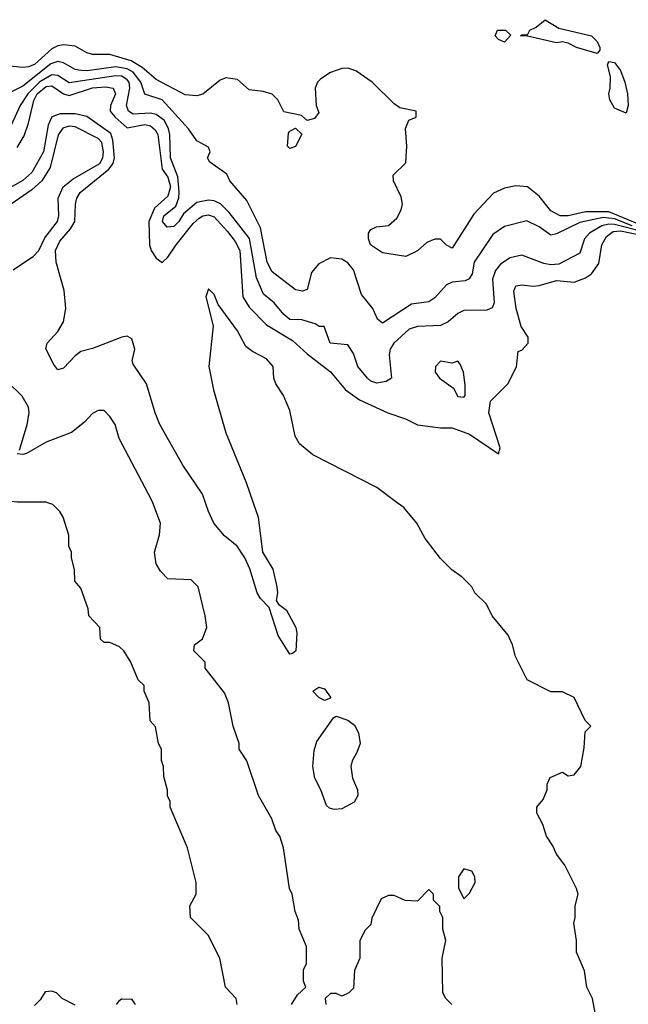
# Model space of a CAD drawing. Header units: inches. Extents: x 2348352 to 2479776, y 460422 to 613655.
# Tile 491 of 590: x 2430499 to 2432597, y 568270 to 571666. Entities that reach past the tile are written whole.
import ezdxf

# ---------------------------------------------------------------- set-up
doc = ezdxf.new("R2010")
doc.units = ezdxf.units.IN
doc.header["$MEASUREMENT"] = 0
doc.layers.add('C4536', color=7, linetype='Continuous')
doc.layers.add('C4537', color=7, linetype='Continuous')

msp = doc.modelspace()

# ---------------------------------------------------------------- linework, layer by layer
at = {"layer": 'C4536', "color": 4}
for points, elevation in [([(2431249.2, 568270), (2431245.2, 568290), (2431209, 568330), (2431189, 568429), (2431148.9, 568508.9), (2431088, 568570), (2431086, 568610), (2431108, 568650), (2431108, 568690), (2431078, 568810), (2431018, 568950), (2431018, 568970), (2431008.9, 568988.9), (2431008.4, 569008.4), (2430996.4, 569056.4), (2430995.3, 569090), (2430988.4, 569111.6), (2430988, 569150), (2430978, 569170), (2430967.3, 569227.3), (2430948.4, 569248.4), (2430946, 569310), (2430928, 569350), (2430928, 569370), (2430908, 569390), (2430882, 569450), (2430858, 569490), (2430843.1, 569503.1), (2430810, 569518), (2430790, 569518), (2430778, 569530), (2430775.3, 569570), (2430738, 569610), (2430734.6, 569634.6), (2430710, 569706), (2430688.7, 569730), (2430688, 569770), (2430678, 569810), (2430678, 569830), (2430668.7, 569850), (2430668.4, 569888.4), (2430648.7, 569950), (2430638, 569970), (2430613.6, 569993.6), (2430595.6, 570000)], 72), ([(2431436, 568270), (2431456.4, 568303.6), (2431486, 568330), (2431478, 568350), (2431478, 568390), (2431488, 568410), (2431488, 568470), (2431462, 568530), (2431460.4, 568560.4), (2431448.7, 568590), (2431438, 568650), (2431428.7, 568670), (2431408.7, 568810), (2431395.3, 568850), (2431382, 568870), (2431368.7, 568910), (2431322, 568990), (2431282, 569110), (2431255.3, 569150), (2431255.3, 569170), (2431235.3, 569230), (2431219, 569310), (2431204.7, 569344.7), (2431139, 569430), (2431138, 569450), (2431099, 569490), (2431102, 569510), (2431129.3, 569530.7), (2431144, 569570), (2431139, 569610), (2431114, 569710), (2431090, 569734), (2431010, 569738), (2430984.7, 569764.7), (2430969.3, 569789.3), (2430964, 569830), (2430981.2, 569890), (2430984, 569930), (2430957.8, 570000)], 68), ([(2431303.7, 570000), (2431320.9, 569950), (2431336.3, 569830), (2431371.6, 569771.5), (2431385.5, 569710), (2431387.7, 569690), (2431382.8, 569662.8), (2431391.3, 569650), (2431418.8, 569630), (2431450.8, 569570), (2431454, 569550), (2431450.6, 569489.4), (2431439.6, 569480.4), (2431430, 569478), (2431390, 569542), (2431359, 569639), (2431329.4, 569669.4), (2431317.2, 569690), (2431292.3, 569772.3), (2431275.3, 569810), (2431248.7, 569850), (2431205.6, 569885.6), (2431168.7, 569930), (2431149.4, 569969.4), (2431139.2, 570000)], 64), ([(2432488.7, 568210), (2432473.2, 568290), (2432454, 568330), (2432445.6, 568385.6), (2432419, 568450), (2432419, 568490), (2432409, 568550), (2432414, 568570), (2432414, 568610), (2432424, 568650), (2432419, 568670), (2432378, 568750), (2432350, 568788), (2432337.5, 568817.5), (2432315.3, 568850), (2432302, 568890), (2432282, 568930), (2432282, 568950), (2432303.1, 568976.9), (2432318, 569010), (2432318, 569030), (2432327.3, 569052.7), (2432370, 569071), (2432390, 569058), (2432410, 569062), (2432433.2, 569090), (2432444.7, 569155.3), (2432448, 569210), (2432468, 569230), (2432448.7, 569248.7), (2432410, 569328), (2432370, 569348), (2432330, 569348), (2432248.9, 569388.9), (2432208, 569470), (2432198, 569510), (2432183.1, 569543.1), (2432128, 569610), (2432108, 569650), (2432068, 569690), (2432058, 569710), (2432024, 569744), (2431989.3, 569769.3), (2431950, 569808), (2431896.5, 569876.5), (2431868.7, 569930), (2431823.2, 569983.2), (2431800.7, 570000)], 64), ([(2431988.7, 568270), (2431968, 568290), (2431958, 568310), (2431955.3, 568430), (2431968, 568490), (2431958, 568530), (2431958, 568570), (2431948, 568590), (2431947.3, 568607.3), (2431926, 568630), (2431926, 568650), (2431910, 568666), (2431870, 568626), (2431828.4, 568628.4), (2431790, 568646), (2431770, 568646), (2431745.4, 568634.6), (2431712.7, 568567.3), (2431710, 568546), (2431690, 568526), (2431672, 568490), (2431672, 568430), (2431652.7, 568387.3), (2431650, 568326), (2431634, 568310), (2431610, 568298), (2431590, 568308), (2431570, 568308), (2431552, 568290), (2431554, 568270)], 68), ([(2430690, 568268), (2430646, 568290), (2430626, 568310), (2430610, 568315.3), (2430586.4, 568313.6), (2430570, 568286), (2430550, 568266)], 76), ([(2430898, 568270), (2430887.3, 568287.3), (2430850, 568288), (2430839.6, 568280.4), (2430832, 568270)], 76)]:
    msp.add_lwpolyline(points, dxfattribs=dict(at, elevation=elevation))
for points, elevation in [([(2431550, 569318), (2431530, 569328.7), (2431509.2, 569350.8), (2431530, 569364.7), (2431550, 569358), (2431570.8, 569329.2), (2431570, 569326)], 64), ([(2431582.8, 568942.8), (2431567.1, 568947.1), (2431556.4, 568956.4), (2431537.6, 569010), (2431516.9, 569050), (2431509.6, 569090), (2431513.8, 569146.2), (2431523.7, 569176.3), (2431581.2, 569258.8), (2431590, 569264.7), (2431630.5, 569250.5), (2431653, 569233), (2431667, 569207), (2431673, 569170), (2431661.7, 569138.3), (2431644.9, 569110), (2431640.5, 569090), (2431646.7, 569050), (2431663.6, 569010), (2431664.6, 568990), (2431652.5, 568967.5), (2431610, 568945.1)], 64), ([(2432030, 568738), (2432011.3, 568710), (2432012, 568672), (2432030, 568634), (2432050, 568654), (2432068.7, 568690), (2432068, 568710), (2432058, 568730)], 68)]:
    msp.add_lwpolyline(points, close=True, dxfattribs=dict(at, elevation=elevation))
at = {"layer": 'C4537', "color": 4}
for points, elevation in [([(2432490, 571549.2), (2432418, 571570), (2432390, 571585.2), (2432370, 571589.2), (2432350, 571586), (2432250, 571609.2), (2432226, 571610), (2432230, 571614), (2432250, 571614), (2432258, 571630), (2432279.5, 571640.5), (2432310, 571666), (2432357.3, 571637.3), (2432470.5, 571610.5), (2432490, 571591.3), (2432498.8, 571570), (2432498.8, 571561.2)], 36), ([(2432170, 571589), (2432150, 571598), (2432138, 571610), (2432146, 571630), (2432174, 571630), (2432192.7, 571612.7)], 36), ([(2432590, 571344), (2432550, 571361.2), (2432533.2, 571390), (2432529.6, 571410), (2432535.1, 571430), (2432536, 571470), (2432526, 571510), (2432530, 571522), (2432550, 571518.8), (2432570.3, 571490.3), (2432585.5, 571450), (2432594, 571410), (2432596.3, 571370)], 36), ([(2431430, 571222), (2431422, 571230), (2431425.2, 571274.8), (2431430, 571282), (2431450, 571292), (2431471.3, 571271.3), (2431450, 571228.7)], 44), ([(2432010, 570488), (2431990, 570482), (2431950, 570488), (2431932, 570470), (2431931.3, 570450), (2431946, 570430), (2431994.8, 570394.8), (2432010, 570366), (2432030, 570364.7), (2432035.3, 570370), (2432034.6, 570405.4), (2432028.7, 570450), (2432018, 570478)], 56)]:
    msp.add_lwpolyline(points, close=True, dxfattribs=dict(at, elevation=elevation))
for points, elevation in [([(2432630, 570962.1), (2432530, 571003.7), (2432450, 571003.7), (2432389.8, 570989.8), (2432362, 570990), (2432330, 571007.3), (2432290, 571057), (2432250, 571089.4), (2432210, 571093.6), (2432170, 571084.5), (2432132.4, 571067.6), (2432064.2, 570995.8), (2431990, 570878), (2431970, 570888.7), (2431950, 570908.7), (2431930, 570909), (2431902.5, 570897.5), (2431870, 570869.3), (2431830, 570849.3), (2431750, 570862), (2431708.7, 570890), (2431702, 570910), (2431702, 570930), (2431710, 570942), (2431728.9, 570951.1), (2431770, 570956), (2431798.9, 570981.1), (2431814, 571010), (2431819, 571030), (2431814.6, 571054.6), (2431788, 571110), (2431786, 571130), (2431828.9, 571171.1), (2431830, 571174), (2431834, 571230), (2431829.3, 571290.7), (2431840.2, 571319.8), (2431866, 571330), (2431866, 571350), (2431810, 571362), (2431790, 571375.3), (2431714, 571450), (2431658, 571490), (2431630, 571499), (2431610, 571497.2), (2431570, 571483.7), (2431537.5, 571462.5), (2431526, 571450), (2431517.3, 571430), (2431521, 571370), (2431530, 571346), (2431515.3, 571324.7), (2431490, 571318), (2431470, 571335.3), (2431410, 571348), (2431389.3, 571389.3), (2431370, 571408.7), (2431338, 571418), (2431290, 571424), (2431250, 571459.3), (2431210, 571465.2), (2431190, 571457.2), (2431130, 571409.4), (2431110, 571403.7), (2431070, 571406.6), (2430970, 571459.6), (2430921.1, 571501.1), (2430883.9, 571523.9), (2430810, 571546), (2430750, 571545.6), (2430730, 571552), (2430690, 571575.1), (2430650, 571579.3), (2430630, 571576), (2430610, 571565.6), (2430550, 571511.8), (2430530, 571502.9), (2430510, 571500.9), (2430375.3, 571515.3)], 44), ([(2432610, 570954.9), (2432550, 570978.8), (2432510, 570984), (2432430, 570966.4), (2432350, 570927.6), (2432330, 570922.9), (2432290, 570952), (2432247.5, 570972.5), (2432170, 570953.2), (2432130, 570925.2), (2432066, 570830), (2432059.3, 570790), (2432048.2, 570771.8), (2432034.2, 570765.8), (2431990, 570760.7), (2431970, 570752), (2431930, 570706.6), (2431910, 570692.7), (2431850, 570684.5), (2431750, 570619), (2431732.9, 570632.9), (2431716, 570670), (2431677.8, 570717.8), (2431650, 570803.7), (2431630, 570827.6), (2431610, 570840.5), (2431570, 570844.5), (2431530, 570824.5), (2431505.5, 570794.5), (2431490, 570735.3), (2431474, 570730), (2431450, 570734), (2431370, 570796), (2431351.8, 570830), (2431328.7, 570948.7), (2431282.5, 571042.5), (2431224, 571110), (2431212.9, 571132.9), (2431154.6, 571174.6), (2431146, 571190), (2431155.3, 571210), (2431150, 571226), (2431110, 571248), (2431081.2, 571290), (2430990, 571389.6), (2430930, 571409.3), (2430917.2, 571450), (2430890, 571485), (2430870, 571496.3), (2430830, 571502.9), (2430732, 571490), (2430710, 571491.1), (2430690, 571494.3), (2430650, 571517.7), (2430630, 571521.4), (2430606.3, 571513.7), (2430510, 571436.8), (2430450, 571407)], 48), ([(2432650, 570934.5), (2432550, 570959.9), (2432530, 570961.2), (2432505.4, 570954.6), (2432463.8, 570930), (2432446.4, 570910), (2432430, 570861.2), (2432357.4, 570822.6), (2432330, 570820.5), (2432305.7, 570825.7), (2432230, 570854.5), (2432190, 570844.5), (2432156.7, 570823.3), (2432138.9, 570801.1), (2432129, 570771), (2432134.4, 570690), (2432127.9, 570672.1), (2432110, 570664.5), (2432030, 570662.7), (2432010, 570652.7), (2431976.5, 570623.5), (2431950, 570611.8), (2431870, 570607.8), (2431841.5, 570598.5), (2431789.1, 570550.9), (2431775.8, 570530), (2431773.1, 570510), (2431781, 570430), (2431762, 570418), (2431730, 570412), (2431710, 570419.5), (2431698, 570430), (2431665.1, 570470), (2431650, 570515.3), (2431630, 570545.2), (2431569.2, 570550), (2431548.4, 570608.4), (2431531.6, 570608.4), (2431517.2, 570617.2), (2431471.5, 570631.5), (2431430, 570632.3), (2431410, 570649.3), (2431376.2, 570690), (2431339.1, 570719.1), (2431315.2, 570775.2), (2431291.5, 570911.5), (2431220.9, 571000.9), (2431190.8, 571030.8), (2431170, 571041.1), (2431150, 571043.1), (2431110, 571035.1), (2431063.9, 570996.1), (2431047.7, 570970), (2431030, 570952.3), (2431007.3, 570950), (2430991.8, 570970), (2430995.6, 570990), (2431037.2, 571022.7), (2431048, 571052), (2431049.1, 571070.9), (2431044.1, 571124.1), (2431019.2, 571190), (2431017.2, 571270), (2431012.1, 571290), (2430997.9, 571317.9), (2430970, 571338.5), (2430950, 571343.1), (2430890, 571339.7), (2430874, 571350), (2430866.9, 571370), (2430878.8, 571430), (2430876.4, 571450), (2430870, 571458.9), (2430851.1, 571471.1), (2430830, 571472.2), (2430670, 571448.7), (2430630, 571473.7), (2430610, 571476.1), (2430568.5, 571451.5), (2430527.2, 571410), (2430500.3, 571370), (2430470, 571302.7)], 52), ([(2430490, 571225.6), (2430514.5, 571265.5), (2430530, 571309.2), (2430547.9, 571387.9), (2430559.8, 571410), (2430590, 571435.8), (2430610, 571437.7), (2430650, 571409.8), (2430670, 571404.1), (2430750, 571431.4), (2430794.4, 571434.4), (2430821.2, 571430), (2430829.6, 571410), (2430812.4, 571370), (2430811.1, 571350), (2430828.4, 571330), (2430870, 571293.3), (2430930, 571304.1), (2430950, 571300.4), (2430966.6, 571286.6), (2430974.8, 571270), (2430989.7, 571150), (2431010, 571122.4), (2431019.1, 571090), (2431010, 571057), (2430963.4, 571016.6), (2430944.4, 570970), (2430947, 570890), (2430951.8, 570870), (2430970, 570843.7), (2430990, 570828.7), (2431010, 570847.3), (2431038.5, 570890), (2431097.2, 570962.8), (2431118, 570982), (2431130, 570989.8), (2431150, 570993.5), (2431170, 570986), (2431216, 570936), (2431241.5, 570901.5), (2431257.6, 570870), (2431268.4, 570710), (2431290, 570675.1), (2431350, 570613.3), (2431440.1, 570560.1), (2431490, 570514), (2431570, 570452), (2431622.7, 570390), (2431670, 570355.6), (2431768, 570310), (2431829.5, 570289.5), (2431870, 570269.3), (2431950, 570259), (2431990, 570259), (2432050, 570236.2), (2432150, 570169.2), (2432156, 570190), (2432116, 570310), (2432122, 570350), (2432182, 570410), (2432211.6, 570468.4), (2432218, 570522), (2432230, 570526), (2432252, 570550), (2432251.6, 570571.6), (2432227.5, 570607.5), (2432210.5, 570670), (2432203, 570730), (2432210, 570748.7), (2432230, 570752), (2432270, 570747), (2432290, 570749.5), (2432350, 570767.1), (2432410, 570761.1), (2432450, 570775.6), (2432470.7, 570790), (2432495.3, 570824.7), (2432505.7, 570890), (2432521.5, 570918.5), (2432544.4, 570935.6), (2432570, 570937.3), (2432643.2, 570923.2)], 56), ([(2431139.2, 570000), (2431129.4, 570029.4), (2431061.2, 570130), (2430982.7, 570270), (2430966, 570310), (2430936, 570410), (2430890, 570478), (2430886.6, 570490), (2430896.2, 570530), (2430885.4, 570565.4), (2430870, 570574.7), (2430851.2, 570571.2), (2430750, 570531.6), (2430710, 570521.6), (2430690, 570507), (2430650, 570464), (2430630, 570458), (2430617.2, 570477.2), (2430589.1, 570530.9), (2430594, 570550), (2430630, 570590.8), (2430650, 570624), (2430657.8, 570670), (2430652.1, 570732.1), (2430624.7, 570830), (2430622, 570870), (2430637.7, 570902.3), (2430674.7, 570945.3), (2430688.7, 570970), (2430691, 571030), (2430695.8, 571050), (2430708, 571070), (2430806.4, 571150), (2430820.9, 571170), (2430825.6, 571190), (2430819.9, 571250), (2430813.3, 571273.3), (2430730, 571332.4), (2430690, 571341.1), (2430638.7, 571341.3), (2430610, 571331.5), (2430597.8, 571302.2), (2430581.5, 571210), (2430540.9, 571139.1), (2430510, 571111), (2430430, 571066.3)], 64), ([(2430477, 570803), (2430546.6, 570850), (2430565.6, 570870), (2430586.1, 570913.9), (2430629.5, 570970), (2430633.6, 570990), (2430631.5, 571050), (2430649.4, 571090), (2430682.9, 571117.1), (2430775.8, 571170), (2430785.7, 571190), (2430788.3, 571210), (2430782.3, 571242.3), (2430770, 571256.3), (2430690, 571296.9), (2430670, 571298.3), (2430648.3, 571291.7), (2430631.5, 571268.5), (2430603.8, 571156.2), (2430574.9, 571110), (2430541.1, 571078.9), (2430470, 571029.7)], 68), ([(2431800.7, 570000), (2431730, 570052.7), (2431510, 570165.2), (2431463.6, 570203.6), (2431449.3, 570230), (2431430, 570318), (2431409, 570370), (2431382, 570410), (2431375.3, 570430), (2431373.2, 570470), (2431350, 570497), (2431301.7, 570521.7), (2431279.1, 570539.1), (2431250, 570593.2), (2431183.7, 570683.7), (2431170, 570718), (2431150, 570738), (2431141, 570710), (2431166, 570610), (2431150.6, 570470), (2431167.4, 570390), (2431210, 570240.7), (2431279.6, 570070), (2431303.7, 570000)], 64), ([(2430498, 570182), (2430525.1, 570270), (2430531.8, 570310), (2430529.4, 570330), (2430507.5, 570367.5), (2430457, 570417)], 68), ([(2430957.8, 570000), (2430954, 570010), (2430842, 570222), (2430828.7, 570270), (2430810, 570298), (2430790, 570318), (2430770, 570318), (2430750, 570308), (2430722, 570278), (2430678, 570242), (2430590.9, 570209.1), (2430522, 570170), (2430510, 570166), (2430490, 570169.2)], 68), ([(2430595.6, 570000), (2430590, 570002), (2430490, 570002), (2430430, 570008.7), (2430370, 570008.7), (2430350.4, 570000)], 72)]:
    msp.add_lwpolyline(points, dxfattribs=dict(at, elevation=elevation))

doc.saveas('drawing.dxf')
